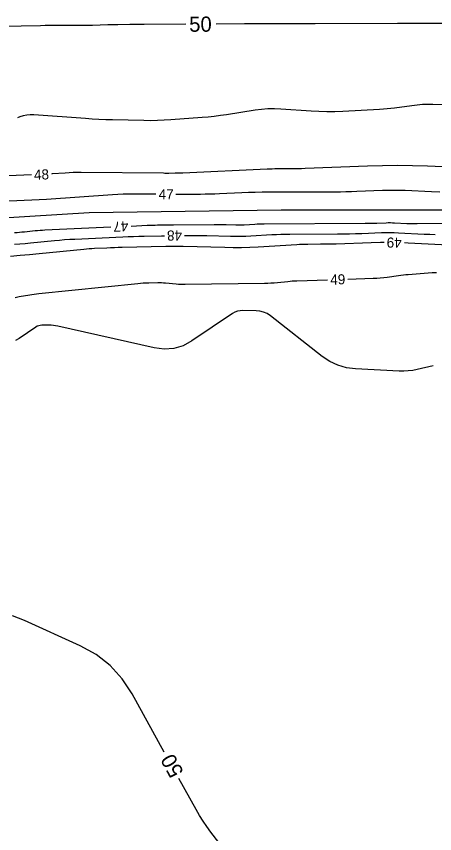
# Model space of a CAD drawing. Extents: x 2384780 to 2405861, y 547869 to 573706.
# Drawn here: x 2397083.1 to 2397166, y 552405.8 to 552567.8 of the extents above; entities that cross this region are included whole.
import ezdxf

# ---------------------------------------------------------------- set-up
doc = ezdxf.new("R2010")
doc.units = 0
for name, color, linetype in [('Old_Level_5', 7, 'Continuous'), ('Old_Level_60', 7, 'Continuous'), ('Old_Level_61', 7, 'Continuous')]:
    doc.layers.add(name, color=color, linetype=linetype)

msp = doc.modelspace()

# ---------------------------------------------------------------- linework, layer by layer
at = {"layer": 'Old_Level_5'}
msp.add_lwpolyline([(2397772.00575, 552487.64225), (2397701.037, 552497.67175), (2397651.62825, 552506.346), (2397591.4945, 552516.1045), (2397501.18375, 552524.77875), (2397430.486, 552528.0315), (2397384.03, 552527.21825), (2397343.66975, 552530.20025), (2397272.15925, 552530.20025), (2397207.58175, 552529.387), (2397135.5295, 552529.387), (2397097.49725, 552528.84475), (2397031.187, 552524.77875), (2397005.18325, 552522.61025)], dxfattribs=at)
at = {"layer": 'Old_Level_60'}
for points in [[(2397175.97625, 552550.1025), (2397165.64, 552550.3455), (2397164.58425, 552550.34875), (2397163.53125, 552550.30925), (2397162.4805, 552550.22675), (2397161.4325, 552550.1015), (2397158.0125, 552549.62175), (2397157.279, 552549.527), (2397156.54375, 552549.44875), (2397155.807, 552549.3865), (2397155.06875, 552549.34075), (2397147.7475, 552548.967), (2397146.17875, 552548.9105), (2397144.6105, 552548.90125), (2397143.04275, 552548.93925), (2397141.4755, 552549.0245), (2397135.488, 552549.4405), (2397134.20675, 552549.493), (2397132.9285, 552549.4725), (2397131.65375, 552549.3785), (2397130.38225, 552549.21175), (2397124.74075, 552548.3075), (2397123.5305, 552548.12675), (2397122.317, 552547.972), (2397121.1005, 552547.843), (2397119.881, 552547.74), (2397113.69, 552547.283), (2397112.363, 552547.201), (2397111.035, 552547.15125), (2397109.70625, 552547.1335), (2397108.37675, 552547.14775), (2397102.133, 552547.28975), (2397100.7955, 552547.3285), (2397099.45875, 552547.38425), (2397098.12275, 552547.4565), (2397096.7875, 552547.54575), (2397086.57775, 552548.2915), (2397085.861, 552548.3055), (2397085.15575, 552548.242), (2397084.4615, 552548.101), (2397083.77875, 552547.88275), (2397083.30725, 552547.70375)], [(2397179.905, 552537.48225), (2397164.54175, 552538.115), (2397161.575, 552538.20725), (2397158.60825, 552538.23925), (2397155.6415, 552538.21125), (2397152.67475, 552538.123), (2397140.33475, 552537.63125), (2397139.582, 552537.605), (2397138.82925, 552537.58575), (2397138.07625, 552537.574), (2397137.323, 552537.56925), (2397134.86275, 552537.56575), (2397134.3355, 552537.562), (2397133.8085, 552537.55225), (2397133.2815, 552537.5365), (2397132.75475, 552537.51475), (2397116.08325, 552536.734), (2397115.7045, 552536.71825), (2397115.32575, 552536.707), (2397114.94675, 552536.7), (2397114.56775, 552536.69725), (2397113.32925, 552536.695), (2397113.064, 552536.695), (2397112.7985, 552536.69575), (2397112.53325, 552536.697), (2397112.26775, 552536.699), (2397095.958, 552536.84775), (2397095.15925, 552536.847), (2397094.36075, 552536.83075), (2397093.563, 552536.79875), (2397092.7655, 552536.751), (2397090.1615, 552536.56925), (2397090.086, 552536.56425)], [(2397086.09075, 552536.3735), (2397069.24925, 552535.70325)], [(2397110.71225, 552532.54475), (2397106.3715, 552532.58425), (2397105.3115, 552532.5835), (2397104.25175, 552532.56175), (2397103.19275, 552532.51925), (2397102.1345, 552532.456), (2397089.062, 552531.5435), (2397087.59575, 552531.4465), (2397086.129, 552531.36075), (2397084.66175, 552531.28575), (2397083.19375, 552531.222), (2397078.39725, 552531.031)], [(2397166.962, 552532.995), (2397165.36275, 552533.0525), (2397160.139, 552533.2675), (2397159.0195, 552533.30225), (2397157.90025, 552533.31425), (2397156.78075, 552533.30375), (2397155.66125, 552533.2705), (2397150.57775, 552533.068), (2397149.48825, 552533.02975), (2397148.3985, 552533.002), (2397147.30875, 552532.98475), (2397146.2185, 552532.978), (2397133.11875, 552532.95925), (2397131.77325, 552532.94975), (2397130.42825, 552532.92475), (2397129.0835, 552532.88475), (2397127.73925, 552532.8295), (2397123.34825, 552532.62375), (2397122.40725, 552532.585), (2397121.466, 552532.55675), (2397120.5245, 552532.53925), (2397119.5825, 552532.5325), (2397115.134, 552532.525), (2397114.71225, 552532.52475)], [(2397082.75, 552524.96975), (2397083.2345, 552525.00125), (2397083.7185, 552525.03775), (2397084.20225, 552525.07925), (2397084.6855, 552525.12575), (2397086.8515, 552525.34625), (2397087.316, 552525.39025), (2397087.78075, 552525.42775), (2397088.246, 552525.4585), (2397088.712, 552525.4825), (2397101.84175, 552526.07125)], [(2397105.8375, 552526.25025), (2397109.034, 552526.39375), (2397109.5475, 552526.41525), (2397110.061, 552526.43425), (2397110.57475, 552526.45025), (2397111.0885, 552526.4635), (2397112.76725, 552526.50225), (2397113.12675, 552526.50975), (2397113.4865, 552526.51575), (2397113.84625, 552526.52), (2397114.206, 552526.52275), (2397122.28975, 552526.56475), (2397122.878, 552526.5655), (2397123.46625, 552526.56125), (2397124.0545, 552526.5525), (2397124.6425, 552526.53875), (2397126.5635, 552526.4865), (2397126.975, 552526.47975), (2397127.3865, 552526.482), (2397127.79775, 552526.493), (2397128.209, 552526.51325), (2397130.33675, 552526.6405), (2397130.793, 552526.6645), (2397131.24925, 552526.6825), (2397131.70575, 552526.69425), (2397132.16225, 552526.69975), (2397152.18625, 552526.80275), (2397152.76375, 552526.80775), (2397153.341, 552526.81725), (2397153.918, 552526.8305), (2397154.49525, 552526.84825), (2397156.38025, 552526.91275), (2397156.784, 552526.9225), (2397157.188, 552526.92375), (2397157.59175, 552526.9165), (2397157.9955, 552526.90125), (2397160.43875, 552526.78225), (2397160.9625, 552526.76025), (2397161.48625, 552526.7455), (2397162.01025, 552526.7375), (2397162.53425, 552526.73675), (2397181.92625, 552526.838)], [(2397082.71125, 552522.62825), (2397083.77025, 552522.708), (2397084.828, 552522.799), (2397085.88525, 552522.901), (2397090.623, 552523.38325), (2397091.639, 552523.47925), (2397092.65575, 552523.561), (2397093.67375, 552523.6285), (2397094.69275, 552523.68125), (2397104.185, 552524.10675), (2397105.24, 552524.15125), (2397106.29475, 552524.19), (2397107.35, 552524.223), (2397108.4055, 552524.25025), (2397111.85325, 552524.33), (2397112.41525, 552524.34175)], [(2397116.415, 552524.38025), (2397118.05825, 552524.38875), (2397118.7545, 552524.38975), (2397119.45075, 552524.38475), (2397120.14675, 552524.37425), (2397120.84275, 552524.35825), (2397125.5285, 552524.2305), (2397126.5325, 552524.214), (2397127.536, 552524.2195), (2397128.53925, 552524.24675), (2397129.542, 552524.29575), (2397133.714, 552524.545), (2397134.60825, 552524.5925), (2397135.50275, 552524.6275), (2397136.39775, 552524.6505), (2397137.29325, 552524.66125), (2397146.71375, 552524.70975), (2397147.91575, 552524.72025), (2397149.11725, 552524.7395), (2397150.31875, 552524.7675), (2397151.52, 552524.8045), (2397155.44425, 552524.93875), (2397156.285, 552524.95875), (2397157.1255, 552524.9615), (2397157.96625, 552524.94675), (2397158.8065, 552524.9145), (2397163.893, 552524.667), (2397164.98325, 552524.62125), (2397166.0735, 552524.59025)], [(2397155.96875, 552522.973), (2397155.23825, 552522.97075), (2397153.41275, 552522.92725), (2397146.435, 552522.68825), (2397145.6645, 552522.66475), (2397144.894, 552522.64675), (2397144.12325, 552522.63425), (2397143.3525, 552522.6275), (2397140.8345, 552522.6145), (2397140.295, 552522.60825), (2397139.75575, 552522.59425), (2397139.21675, 552522.57325), (2397138.678, 552522.54475), (2397130.984, 552522.08475), (2397129.335, 552522.004), (2397127.6855, 552521.95925), (2397126.03525, 552521.9505), (2397124.3845, 552521.9775), (2397116.113, 552522.20275), (2397115.774, 552522.21075), (2397115.435, 552522.21575), (2397115.09625, 552522.21825), (2397114.75725, 552522.21775), (2397113.64975, 552522.212), (2397113.4125, 552522.21025), (2397113.17525, 552522.2075), (2397112.938, 552522.2035), (2397112.70075, 552522.1985), (2397104.02925, 552521.998), (2397103.27875, 552521.9785), (2397102.52825, 552521.955), (2397101.778, 552521.9275), (2397101.028, 552521.896), (2397098.5775, 552521.786), (2397098.05275, 552521.75875), (2397097.5285, 552521.72425), (2397097.005, 552521.682), (2397096.48175, 552521.6325), (2397087.6215, 552520.73075), (2397085.72225, 552520.5475), (2397083.82125, 552520.384), (2397081.9185, 552520.2405)], [(2397169.981, 552522.42375), (2397160.71225, 552522.8745), (2397159.9675, 552522.90325)], [(2397148.76, 552515.73525), (2397153.79425, 552515.89825), (2397154.488, 552515.93025), (2397155.18, 552515.98175), (2397155.87025, 552516.0525), (2397156.559, 552516.1425), (2397158.80575, 552516.46825), (2397159.28775, 552516.53375), (2397159.7705, 552516.59075), (2397160.2545, 552516.639), (2397160.73925, 552516.67875), (2397164.66525, 552516.96675), (2397165.50675, 552517.02025), (2397166.349, 552517.0575)], [(2397082.84575, 552512.10525), (2397083.112, 552512.1835), (2397083.38175, 552512.248), (2397083.6555, 552512.29825), (2397085.74275, 552512.6275), (2397086.1905, 552512.695), (2397086.63875, 552512.7565), (2397087.088, 552512.812), (2397087.538, 552512.8615), (2397107.14875, 552514.88475), (2397107.6925, 552514.935), (2397108.23675, 552514.97325), (2397108.78175, 552515), (2397109.3275, 552515.015), (2397111.11125, 552515.04475), (2397111.49325, 552515.046), (2397111.875, 552515.037), (2397112.25625, 552515.0175), (2397112.63725, 552514.98775), (2397114.7495, 552514.79425), (2397115.20225, 552514.75875), (2397115.65575, 552514.735), (2397116.1095, 552514.72325), (2397116.56375, 552514.72325), (2397132.26675, 552514.929), (2397132.90225, 552514.9445), (2397133.537, 552514.974), (2397134.171, 552515.01775), (2397134.804, 552515.07575), (2397136.87075, 552515.288), (2397137.314, 552515.3295), (2397137.7575, 552515.36325), (2397138.20175, 552515.3895), (2397138.6465, 552515.40775), (2397144.762, 552515.60575)], [(2397165.67825, 552498.55675), (2397162.4945, 552497.8085), (2397161.6125, 552497.6335), (2397160.72475, 552497.5225), (2397159.83125, 552497.47475), (2397158.932, 552497.491), (2397150.31125, 552497.949), (2397148.51275, 552498.1775), (2397146.812, 552498.6665), (2397145.20875, 552499.416), (2397143.70325, 552500.42625), (2397133.427, 552508.47175), (2397132.7775, 552508.90325), (2397132.08575, 552509.214), (2397131.3515, 552509.404), (2397130.57475, 552509.473), (2397127.9685, 552509.502), (2397127.42175, 552509.4685), (2397126.89875, 552509.3555), (2397126.3995, 552509.16325), (2397125.924, 552508.89175), (2397117.88225, 552503.496), (2397116.1215, 552502.5415), (2397114.2855, 552501.9905), (2397112.37425, 552501.84275), (2397110.38775, 552502.0985), (2397091.31625, 552506.409), (2397090.8825, 552506.49425), (2397090.44575, 552506.5545), (2397090.0065, 552506.58975), (2397089.5645, 552506.6), (2397088.11575, 552506.59275), (2397087.812, 552506.5695), (2397087.52175, 552506.503), (2397087.245, 552506.39325), (2397086.98175, 552506.2405), (2397083.63225, 552503.96175), (2397082.8955, 552503.536)]]:
    msp.add_lwpolyline(points, dxfattribs=at)
at = {"layer": 'Old_Level_61'}
for points in [[(2397116.699, 552566.2455), (2397108.42725, 552566.209), (2397107.7105, 552566.20525), (2397106.9935, 552566.20025), (2397106.27675, 552566.194), (2397105.56, 552566.1865), (2397103.2185, 552566.1595), (2397102.71675, 552566.1525), (2397102.215, 552566.143), (2397101.71325, 552566.131), (2397101.21175, 552566.1165), (2397098.15975, 552566.02), (2397097.5055, 552566.002), (2397096.8515, 552565.9895), (2397096.19725, 552565.98225), (2397095.54275, 552565.98025), (2397091.432, 552565.98475), (2397090.55125, 552565.9835), (2397089.6705, 552565.9785), (2397088.7895, 552565.96925), (2397087.90875, 552565.95575), (2397060.85825, 552565.4845)], [(2397170.1685, 552566.41775), (2397163.93725, 552566.38125), (2397162.602, 552566.374), (2397161.267, 552566.3685), (2397159.93175, 552566.36425), (2397158.5965, 552566.36175), (2397142.27825, 552566.3375), (2397138.7815, 552566.33125), (2397135.28475, 552566.32225), (2397131.788, 552566.3105), (2397128.2915, 552566.2965), (2397122.69875, 552566.272)], [(2397112.4105, 552422.0055), (2397106.05175, 552433.5155), (2397104.063, 552436.5445), (2397101.67975, 552439.14725), (2397098.9015, 552441.32375), (2397095.72875, 552443.074), (2397084.71925, 552448.095), (2397082.33275, 552449.0025)], [(2397158.76375, 552327.28975), (2397147.94075, 552350.01675), (2397145.556, 552355.00475), (2397143.1555, 552359.985), (2397140.7395, 552364.95775), (2397138.30775, 552369.92275), (2397127.844, 552391.20475), (2397127.43025, 552392.15325), (2397127.1085, 552393.1275), (2397126.87925, 552394.1275), (2397126.74225, 552395.15325), (2397126.44525, 552398.546), (2397126.33425, 552399.2545), (2397126.12825, 552399.9265), (2397125.8275, 552400.5615), (2397125.43175, 552401.15975), (2397121.6295, 552406.13575), (2397120.8355, 552407.2155), (2397120.083, 552408.32225), (2397119.37175, 552409.45625), (2397118.70225, 552410.61725), (2397115.312, 552416.75375)]]:
    msp.add_lwpolyline(points, dxfattribs=at)

# ---------------------------------------------------------------- texts
at = {"layer": 'Old_Level_60'}
for s, rotation, p in [('48', 2.7303389, (2397086.63475, 552535.38325)), ('47', 359.7156, (2397111.27425, 552531.53675)), ('47', 182.5668778, (2397105.2265, 552527.224)), ('48', 180.5513583, (2397115.90925, 552525.3835)), ('49', 178.9982833, (2397159.466, 552523.9345)), ('49', 1.8546917, (2397145.31375, 552514.623))]:
    msp.add_text(s, height=2, rotation=rotation, dxfattribs=at).set_placement(p)
at = {"layer": 'Old_Level_61'}
for rotation, p in [(0.2520917, (2397117.3435, 552564.74825)), (118.9192944, (2397116.3165, 552418.0375))]:
    msp.add_text('50', height=3, rotation=rotation, dxfattribs=at).set_placement(p)

doc.saveas('drawing.dxf')
